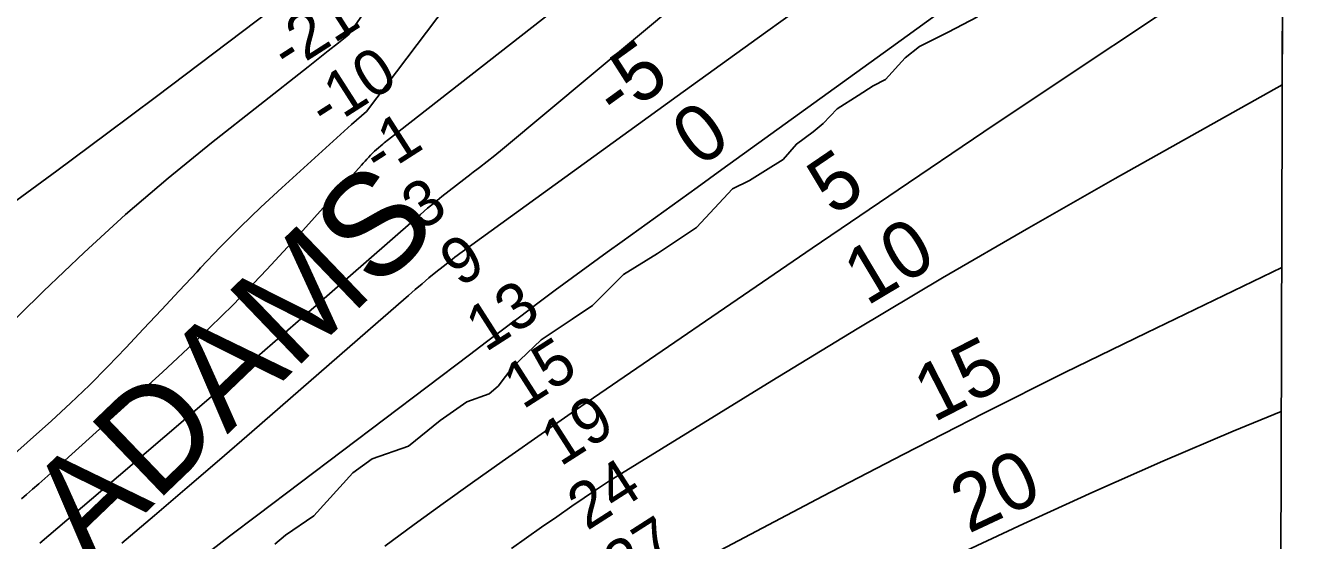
# Model space of a CAD drawing. Extents: x 3146026 to 3183936, y 897894 to 923344.
# Drawn here: x 3179758 to 3181637, y 905898 to 906651 of the extents above; entities that cross this region are included whole.
import ezdxf

# ---------------------------------------------------------------- set-up
doc = ezdxf.new("R2010")
doc.units = 0
for name, color, linetype in [('V-GRID-FRAM', 7, 'Continuous'), ('V-RIVR-EDGE', 7, 'Continuous'), ('V-RIVR-IDEN', 7, 'Continuous'), ('V-RIVR-RANG', 7, 'Continuous'), ('V-TOPO-DPTH', 7, 'Continuous'), ('V-TOPO-MAJR-IDEN', 7, 'Continuous'), ('V-TOPO-MINR', 7, 'Continuous'), ('V-TOPO-MINR-IDEN', 7, 'Continuous'), ('V-TOPO-WATR', 7, 'Continuous')]:
    doc.layers.add(name, color=color, linetype=linetype)

msp = doc.modelspace()

# ---------------------------------------------------------------- linework, layer by layer
at = {"layer": 'V-GRID-FRAM'}
msp.add_lwpolyline([(3150311.9, 921563.1), (3181637, 921462.9), (3181586.7, 903274.3), (3150245.8, 903374.5), (3150311.9, 921563.1)], dxfattribs=at)
at = {"layer": 'V-RIVR-EDGE'}
msp.add_lwpolyline([(3180122.7, 905892.4), (3180138.4, 905905.4), (3180180, 905933.9), (3180236.8, 905996.9), (3180264.9, 906017.3), (3180318.4, 906035.5), (3180364.4, 906073.2), (3180403.3, 906100.6), (3180436.2, 906112.4), (3180449.2, 906123.7), (3180470.9, 906151.7), (3180512, 906191.5), (3180557.4, 906221.6), (3180587.1, 906241.5), (3180632.6, 906286.8), (3180682.3, 906317.4), (3180739.6, 906355.6), (3180792.1, 906412.1), (3180816.9, 906424.5), (3180840.2, 906439), (3180866.1, 906455.1), (3180885.6, 906477.7), (3180909.9, 906495.5), (3180924.5, 906507.8), (3180945.1, 906529.4), (3180975.9, 906548.7), (3180997.5, 906562.7), (3181015.9, 906572.4), (3181044.6, 906604.1), (3181065.7, 906620.3), (3181107.3, 906641.2), (3181150.5, 906663.8)], dxfattribs=at)
at = {"layer": 'V-TOPO-DPTH'}
for points in [[(3181093.2, 907632.4), (3180256.9, 906525.6), (3180234.9, 906506.3), (3180213.2, 906486.9), (3180133, 906413.9), (3180102.4, 906385.4), (3180072.3, 906356.4), (3180043, 906326.7), (3180014.1, 906296.4), (3180009, 906291), (3179983, 906263.1), (3179957, 906235.3), (3179930.9, 906207.4), (3179904.9, 906179.6), (3179878.5, 906152.1), (3179851.6, 906125.1), (3179824, 906098.8), (3179795.9, 906073), (3179725.1, 906009.5)], [(3179725.1, 906009.5), (3179795.9, 906073), (3179824, 906098.8), (3179851.6, 906125.1), (3179878.5, 906152.1), (3179904.9, 906179.6), (3179930.9, 906207.4), (3179957, 906235.3), (3179983, 906263.1), (3180009, 906291), (3180014.1, 906296.4), (3180043, 906326.7), (3180072.3, 906356.4), (3180102.4, 906385.4), (3180133, 906413.9), (3180213.2, 906486.9), (3180234.9, 906506.3), (3180256.9, 906525.6), (3181093.2, 907632.4)], [(3180889.3, 907578.3), (3180230.3, 906637.6), (3180215.6, 906625.9), (3180200.9, 906614.2), (3180186.2, 906602.5), (3180171.4, 906590.9), (3180030.2, 906479.4), (3179966.7, 906427.6), (3179904.3, 906374.5), (3179843.8, 906319.3), (3179784.5, 906262.7), (3179679.7, 906159.6)], [(3180889.3, 907578.3), (3180230.3, 906637.6), (3180215.6, 906625.9), (3180200.9, 906614.2), (3180186.2, 906602.5), (3180171.4, 906590.9), (3180030.2, 906479.4), (3179966.7, 906427.6), (3179904.3, 906374.5), (3179843.8, 906319.3), (3179784.5, 906262.7), (3179679.7, 906159.6)], [(3179730.6, 906384.9), (3179803.8, 906438.7), (3179876.8, 906492.9), (3179949.5, 906547.4), (3180117.2, 906673.9), (3180132.7, 906685.8), (3180148, 906698.1), (3180162.9, 906710.7), (3180177.7, 906723.5), (3180568.1, 907372.5), (3180579.3, 907390.9), (3180590.2, 907409.7), (3180600.8, 907428.6), (3180611.5, 907447.4), (3180622.4, 907466.1), (3180633.5, 907484.7), (3180662.9, 907533.6), (3180671.5, 907547.8), (3180680.2, 907562)], [(3179730.6, 906384.9), (3179803.8, 906438.7), (3179876.8, 906492.9), (3179949.5, 906547.4), (3180117.2, 906673.9), (3180132.7, 906685.8), (3180148, 906698.1), (3180162.9, 906710.7), (3180177.7, 906723.5), (3180568.1, 907372.5), (3180579.3, 907390.9), (3180590.2, 907409.7), (3180600.8, 907428.6), (3180611.5, 907447.4), (3180622.4, 907466.1), (3180633.5, 907484.7), (3180662.9, 907533.6), (3180671.5, 907547.8), (3180680.2, 907562)], [(3181597.1, 907037.8), (3181595.8, 906564.5), (3181351.8, 906427.5), (3181225.2, 906355.4), (3181099.2, 906282.2), (3180974.1, 906207.4), (3180849.7, 906131.5), (3180610.8, 905983.8), (3180606.3, 905980.9), (3180601.8, 905978), (3180597.3, 905975.1), (3180592.9, 905972.1), (3180557.1, 905947.8), (3180534.9, 905932.5), (3180512.7, 905917.1), (3180490.7, 905901.5), (3180468.8, 905885.8)], [(3179779.2, 905893.8), (3179894.2, 905991.9), (3179961.9, 906049.9), (3180029.5, 906108), (3180096.8, 906166.4), (3180164.1, 906224.9), (3180325.6, 906366.1), (3180335.9, 906374.9), (3180346.2, 906383.7), (3180356.6, 906392.3), (3180367.1, 906400.9), (3180377.7, 906409.3), (3180388.3, 906417.7), (3180399.1, 906425.9), (3180409.9, 906434.1), (3180410.9, 906434.9), (3180422.2, 906443.5), (3180433.4, 906452.2), (3180444.5, 906461.1), (3180455.5, 906470.1), (3180714.9, 906686.9)], [(3180714.9, 906686.9), (3180455.5, 906470.1), (3180444.5, 906461.1), (3180433.4, 906452.2), (3180422.2, 906443.5), (3180410.9, 906434.9), (3180409.9, 906434.1), (3180399.1, 906425.9), (3180388.3, 906417.7), (3180377.7, 906409.3), (3180367.1, 906400.9), (3180356.6, 906392.3), (3180346.2, 906383.7), (3180335.9, 906374.9), (3180325.6, 906366.1), (3180164.1, 906224.9), (3180096.8, 906166.4), (3180029.5, 906108), (3179961.9, 906049.9), (3179894.2, 905991.9), (3179779.2, 905893.8)], [(3180015.4, 905872.5), (3180056.6, 905903.9), (3180097.8, 905935.2), (3180407.3, 906169.4), (3180432.3, 906188.3), (3180457.4, 906207.2), (3180482.4, 906226.1), (3180507.5, 906245.1), (3180532.6, 906263.9), (3180557.8, 906282.6), (3180583.2, 906301.1), (3180608.6, 906319.5), (3180630.6, 906335.4), (3180667.1, 906361.7), (3180703.6, 906388), (3180740.1, 906414.2), (3180776.6, 906440.5), (3181024.7, 906619.4), (3181112.9, 906683.3)], [(3180015.4, 905872.5), (3180056.6, 905903.9), (3180097.8, 905935.2), (3180407.3, 906169.4), (3180432.3, 906188.3), (3180457.4, 906207.2), (3180482.4, 906226.1), (3180507.5, 906245.1), (3180532.6, 906263.9), (3180557.8, 906282.6), (3180583.2, 906301.1), (3180608.6, 906319.5), (3180630.6, 906335.4), (3180667.1, 906361.7), (3180703.6, 906388), (3180740.1, 906414.2), (3180776.6, 906440.5), (3181024.7, 906619.4), (3181112.9, 906683.3)]]:
    msp.add_lwpolyline(points, dxfattribs=at)
at = {"layer": 'V-TOPO-MINR'}
for points in [[(3179725.1, 906009.5), (3179795.9, 906073), (3179824, 906098.8), (3179851.6, 906125.1), (3179878.5, 906152.1), (3179904.9, 906179.6), (3179930.9, 906207.4), (3179957, 906235.3), (3179983, 906263.1), (3180009, 906291), (3180014.1, 906296.4), (3180043, 906326.7), (3180072.3, 906356.4), (3180102.4, 906385.4), (3180133, 906413.9), (3180213.2, 906486.9), (3180234.9, 906506.3), (3180256.9, 906525.6), (3181093.2, 907632.4)], [(3180889.3, 907578.3), (3180230.3, 906637.6), (3180215.6, 906625.9), (3180200.9, 906614.2), (3180186.2, 906602.5), (3180171.4, 906590.9), (3180030.2, 906479.4), (3179966.7, 906427.6), (3179904.3, 906374.5), (3179843.8, 906319.3), (3179784.5, 906262.7), (3179679.7, 906159.6)], [(3179730.6, 906384.9), (3179803.8, 906438.7), (3179876.8, 906492.9), (3179949.5, 906547.4), (3180117.2, 906673.9), (3180132.7, 906685.8), (3180148, 906698.1), (3180162.9, 906710.7), (3180177.7, 906723.5), (3180568.1, 907372.5), (3180579.3, 907390.9), (3180590.2, 907409.7), (3180600.8, 907428.6), (3180611.5, 907447.4), (3180622.4, 907466.1), (3180633.5, 907484.7), (3180662.9, 907533.6), (3180671.5, 907547.8), (3180680.2, 907562)], [(3180283.8, 905889.6), (3180326.3, 905920.9), (3180369, 905951.9), (3180411.9, 905982.7), (3180455, 906013.2), (3180521.8, 906060.2), (3180531.6, 906067.1), (3180541.4, 906073.9), (3180551.2, 906080.7), (3180561.1, 906087.5), (3180908.7, 906325.3), (3181034.1, 906410.7), (3181159.7, 906495.6), (3181285.8, 906579.9), (3181412.2, 906663.8), (3181596.4, 906785.4)], [(3179752.4, 905958.8), (3179759.6, 905964.9), (3179768.5, 905972.7), (3179777.5, 905980.5), (3179786.4, 905988.4), (3179795.2, 905996.3), (3179958.4, 906144.2), (3180010.5, 906192.9), (3180061.6, 906242.7), (3180111.1, 906294.1), (3180159.5, 906346.4), (3180249.5, 906446.9), (3180252.1, 906449.9), (3180254.8, 906452.8), (3180257.4, 906455.7), (3180260.1, 906458.7), (3180262.8, 906461.6), (3180265.6, 906464.4), (3180268.4, 906467.1), (3180271.4, 906469.7), (3180280.6, 906477.8), (3180282.7, 906479.5), (3180284.7, 906481.2), (3180286.8, 906482.9), (3180288.9, 906484.6), (3180587.9, 906718.7)], [(3179899.1, 905893.9), (3179946.8, 905934.5), (3179994.3, 905975.1), (3180041.8, 906015.9), (3180089.1, 906056.9), (3180258.9, 906204.5), (3180273.7, 906217.4), (3180288.6, 906230.3), (3180303.4, 906243.3), (3180318.3, 906256.2), (3180328, 906264.7), (3180338, 906273.4), (3180348.1, 906281.9), (3180358.4, 906290.3), (3180368.7, 906298.6), (3180382.6, 906309.5), (3180386, 906312.2), (3180389.5, 906314.9), (3180393.1, 906317.5), (3180396.6, 906320.1), (3180711.3, 906547.6), (3180840.4, 906640.9), (3180969.4, 906734.2)], [(3179779.2, 905893.8), (3179894.2, 905991.9), (3179961.9, 906049.9), (3180029.5, 906108), (3180096.8, 906166.4), (3180164.1, 906224.9), (3180325.6, 906366.1), (3180335.9, 906374.9), (3180346.2, 906383.7), (3180356.6, 906392.3), (3180367.1, 906400.9), (3180377.7, 906409.3), (3180388.3, 906417.7), (3180399.1, 906425.9), (3180409.9, 906434.1), (3180410.9, 906434.9), (3180422.2, 906443.5), (3180433.4, 906452.2), (3180444.5, 906461.1), (3180455.5, 906470.1), (3180714.9, 906686.9)], [(3180468.8, 905885.8), (3180490.7, 905901.5), (3180512.7, 905917.1), (3180534.9, 905932.5), (3180557.1, 905947.8), (3180592.9, 905972.1), (3180597.3, 905975.1), (3180601.8, 905978), (3180606.3, 905980.9), (3180610.8, 905983.8), (3180849.7, 906131.5), (3180974.1, 906207.4), (3181099.2, 906282.2), (3181225.2, 906355.4), (3181351.8, 906427.5), (3181595.8, 906564.5)], [(3180730.1, 905860), (3180924.1, 905962.4), (3181041.6, 906023.7), (3181159.6, 906084.1), (3181278.2, 906143.3), (3181397.3, 906201.6), (3181595.1, 906297.2)], [(3180215.9, 905433.9), (3180241.9, 905447.2), (3180268, 905460.4), (3180660.7, 905658.6), (3180675.9, 905666.2), (3180691, 905673.8), (3180706.2, 905681.4), (3180721.4, 905688.9), (3180743.1, 905699.6), (3180747.4, 905701.7), (3180751.8, 905703.8), (3180756.1, 905706), (3180760.5, 905708.1), (3180764.8, 905710.2), (3180769.2, 905712.3), (3180773.6, 905714.4), (3180778, 905716.4), (3181217.5, 905922), (3181319.1, 905968.5), (3181421.2, 906013.9), (3181524.1, 906057.5), (3181594.5, 906086.5)]]:
    msp.add_lwpolyline(points, dxfattribs=at)
at = {"layer": 'V-TOPO-WATR'}
msp.add_lwpolyline([(3180015.4, 905872.5), (3180056.6, 905903.9), (3180097.8, 905935.2), (3180407.3, 906169.4), (3180432.3, 906188.3), (3180457.4, 906207.2), (3180482.4, 906226.1), (3180507.5, 906245.1), (3180532.6, 906263.9), (3180557.8, 906282.6), (3180583.2, 906301.1), (3180608.6, 906319.5), (3180630.6, 906335.4), (3180667.1, 906361.7), (3180703.6, 906388), (3180740.1, 906414.2), (3180776.6, 906440.5), (3181024.7, 906619.4), (3181112.9, 906683.3)], dxfattribs=at)

# ---------------------------------------------------------------- texts
at = {"layer": 'V-RIVR-IDEN'}
msp.add_text('ADAMS', height=150, rotation=43.8154, dxfattribs=at).set_placement((3179852, 905859.5))
at = {"layer": 'V-RIVR-RANG'}
for s, p in [('-21', (3180142.1, 906581.3)), ('-10', (3180197.2, 906497.9)), ('-1', (3180275.8, 906429.5)), ('3', (3180336.9, 906349.8)), ('9', (3180393.1, 906267.1)), ('13', (3180430.7, 906172.4)), ('15', (3180485.3, 906088.6)), ('19', (3180540.2, 906005)), ('24', (3180579.3, 905911.3)), ('27', (3180632.3, 905826.6))]:
    msp.add_text(s, height=67, rotation=32.6269, dxfattribs=at).set_placement(p)
at = {"layer": 'V-TOPO-MAJR-IDEN'}
msp.add_text('0', height=83, rotation=35.7912, dxfattribs=at).set_placement((3180743.6, 906442.3))
at = {"layer": 'V-TOPO-MINR-IDEN'}
for s, rotation, p in [('-5', 35.8566, (3180623.7, 906509.8)), ('5', 34.2414, (3180939.4, 906371.4)), ('10', 30.8855, (3180988.2, 906240)), ('15', 27.117, (3181085.9, 906069.7)), ('20', 25.0658, (3181137.1, 905907.3))]:
    msp.add_text(s, height=83, rotation=rotation, dxfattribs=at).set_placement(p)

doc.saveas('drawing.dxf')
